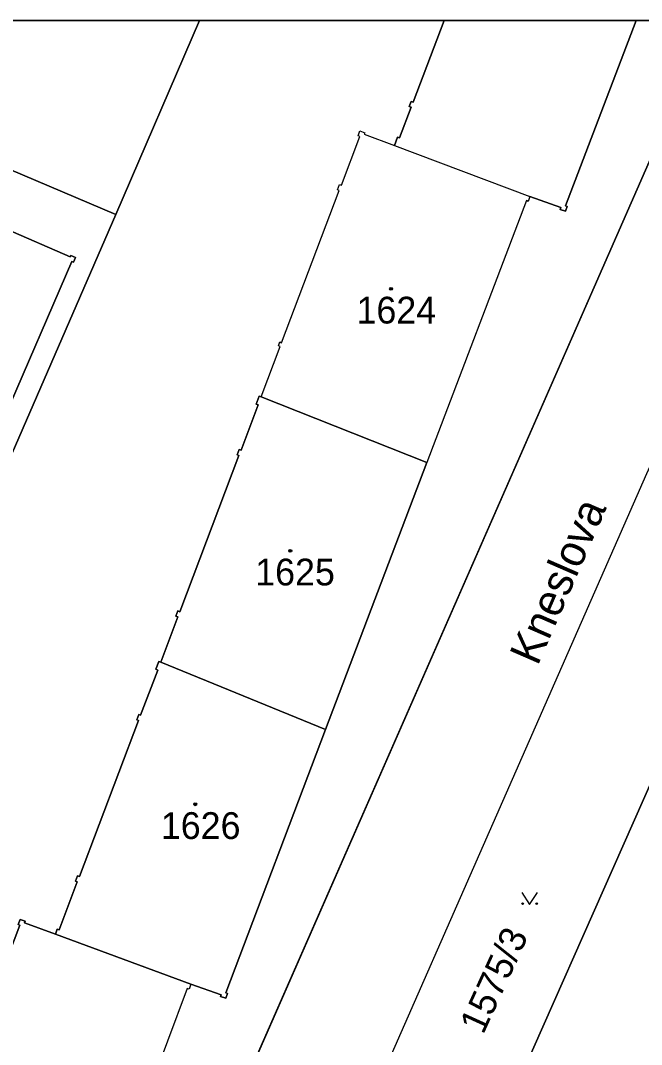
# Model space of a CAD drawing. Extents: x -596024 to -594475, y -1163820 to -1161957.
# Drawn here: x -595695.5 to -595656.1, y -1162021.9 to -1161956.9 of the extents above; entities that cross this region are included whole.
import ezdxf

# ---------------------------------------------------------------- set-up
doc = ezdxf.new("R2010")
doc.units = 0
for name, color, linetype in [('Level 1', 7, 'Continuous'), ('Level 11', 7, 'Continuous'), ('Level 4', 7, 'Continuous'), ('Level 5', 7, 'Continuous'), ('Level 60', 7, 'Continuous'), ('Vrstva 60', 7, 'Continuous'), ('Vrstva 63', 7, 'Continuous')]:
    doc.layers.add(name, color=color, linetype=linetype)

msp = doc.modelspace()

# ---------------------------------------------------------------- linework, layer by layer
at = {"layer": 'Level 1'}
for p, q in [((-595700.42, -1162067.92), (-595651.683, -1161956.88)), ((-595689.46, -1161969.2), (-595684.161, -1161956.88))]:
    msp.add_line(p, q, dxfattribs=at)
for points in [[(-595668.616, -1161956.88), (-595670.6, -1161962.06), (-595670.71, -1161962.02), (-595670.84, -1161962.34), (-595670.72, -1161962.39), (-595671.47, -1161964.33), (-595671.58, -1161964.29), (-595671.78, -1161964.81)], [(-595663.18, -1161968.04), (-595661.23, -1161968.75), (-595661.27, -1161968.87), (-595660.93, -1161968.99), (-595660.82, -1161968.69), (-595660.93, -1161968.65), (-595656.438, -1161956.88)], [(-595680.24, -1161980.77), (-595679.03, -1161977.56), (-595679.14, -1161977.52), (-595679.05, -1161977.28), (-595678.94, -1161977.33), (-595675.28, -1161967.66), (-595675.39, -1161967.62), (-595675.26, -1161967.28), (-595675.15, -1161967.32), (-595673.98, -1161964.25), (-595674.09, -1161964.21), (-595673.97, -1161963.88), (-595673.66, -1161964), (-595673.7, -1161964.1), (-595671.78, -1161964.81)], [(-595713.22, -1161975.13), (-595696.84, -1161982.23), (-595696.88, -1161982.32), (-595696.59, -1161982.45), (-595696.46, -1161982.16), (-595696.55, -1161982.12), (-595692.25, -1161972.17), (-595692.16, -1161972.21), (-595692.03, -1161971.92), (-595692.32, -1161971.79), (-595692.36, -1161971.88), (-595708.71, -1161964.77)], [(-595671.78, -1161964.81), (-595663.18, -1161968.04)], [(-595697.1, -1161965.96), (-595689.46, -1161969.2)], [(-595663.18, -1161968.04), (-595663.3, -1161968.36), (-595663.41, -1161968.31), (-595669.72, -1161984.93)], [(-595709.71, -1162015.74), (-595689.46, -1161969.2)], [(-595680.24, -1161980.77), (-595680.36, -1161980.72), (-595680.55, -1161981.23), (-595680.43, -1161981.27), (-595681.52, -1161984.14), (-595681.63, -1161984.1), (-595681.77, -1161984.44), (-595681.65, -1161984.49), (-595685.41, -1161994.4), (-595685.52, -1161994.35), (-595685.65, -1161994.68), (-595685.53, -1161994.72), (-595686.62, -1161997.59)], [(-595669.72, -1161984.93), (-595680.24, -1161980.77)], [(-595676.15, -1162001.88), (-595669.72, -1161984.93)], [(-595682.95, -1162047.47), (-595655.76, -1161985.63)], [(-595673.08, -1162044.96), (-595648.35, -1161989.12)], [(-595686.62, -1161997.59), (-595686.73, -1161997.55), (-595686.93, -1161998.05), (-595686.81, -1161998.1), (-595687.9, -1162000.96), (-595688.01, -1162000.91), (-595688.14, -1162001.26), (-595688.03, -1162001.3), (-595691.78, -1162011.2), (-595691.89, -1162011.16), (-595692.02, -1162011.5), (-595691.91, -1162011.54), (-595693.06, -1162014.59), (-595693.18, -1162014.54), (-595693.3, -1162014.87)], [(-595676.15, -1162001.88), (-595686.62, -1161997.59)], [(-595684.7, -1162018.03), (-595682.79, -1162018.7), (-595682.83, -1162018.81), (-595682.49, -1162018.93), (-595682.38, -1162018.63), (-595682.49, -1162018.59), (-595676.15, -1162001.88)], [(-595693.3, -1162014.87), (-595695.26, -1162014.15), (-595695.22, -1162014.04), (-595695.54, -1162013.92), (-595695.66, -1162014.25), (-595695.55, -1162014.29), (-595696.7, -1162017.32), (-595696.82, -1162017.28), (-595696.87, -1162017.43), (-595696.77, -1162017.47), (-595700.6, -1162027.56), (-595700.7, -1162027.52), (-595700.84, -1162027.87), (-595700.73, -1162027.91), (-595701.82, -1162030.77), (-595701.92, -1162030.73), (-595702.11, -1162031.23), (-595702.01, -1162031.27)], [(-595684.7, -1162018.03), (-595693.3, -1162014.87)], [(-595684.7, -1162018.03), (-595684.82, -1162018.35), (-595684.93, -1162018.31), (-595691.18, -1162035.02)]]:
    msp.add_lwpolyline(points, dxfattribs=at)
at = {"layer": 'Level 5'}
msp.add_lwpolyline([(-595663.701, -1162012.22), (-595663.2, -1162012.97), (-595662.7, -1162012.22)], dxfattribs=at)
for centre, radius in [((-595672, -1161973.91), 0.09), ((-595672, -1161973.91), 0.0521), ((-595678.39, -1161990.53), 0.09), ((-595678.39, -1161990.53), 0.0521), ((-595684.42, -1162006.62), 0.09), ((-595684.42, -1162006.62), 0.0521), ((-595663.65, -1162012.92), 0.05), ((-595662.751, -1162012.92), 0.05)]:
    msp.add_circle(centre, radius, dxfattribs=at)
at = {"layer": 'Level 60'}
for points in [[(-595671.78, -1161964.81), (-595663.18, -1161968.04), (-595663.3, -1161968.36), (-595663.41, -1161968.31), (-595669.72, -1161984.93), (-595680.24, -1161980.77), (-595679.03, -1161977.56), (-595679.14, -1161977.52), (-595679.05, -1161977.28), (-595678.94, -1161977.33), (-595675.28, -1161967.66), (-595675.39, -1161967.62), (-595675.26, -1161967.28), (-595675.15, -1161967.32), (-595673.98, -1161964.25), (-595674.09, -1161964.21), (-595673.97, -1161963.88), (-595673.66, -1161964), (-595673.7, -1161964.1)], [(-595692.03, -1161971.92), (-595692.16, -1161972.21), (-595692.25, -1161972.17), (-595696.55, -1161982.12), (-595696.46, -1161982.16), (-595696.59, -1161982.45), (-595696.88, -1161982.32), (-595696.84, -1161982.23), (-595713.22, -1161975.13), (-595708.71, -1161964.77), (-595692.36, -1161971.88), (-595692.32, -1161971.79)], [(-595680.36, -1161980.72), (-595680.24, -1161980.77), (-595669.72, -1161984.93), (-595676.15, -1162001.88), (-595686.62, -1161997.59), (-595685.53, -1161994.72), (-595685.65, -1161994.68), (-595685.52, -1161994.35), (-595685.41, -1161994.4), (-595681.65, -1161984.49), (-595681.77, -1161984.44), (-595681.63, -1161984.1), (-595681.52, -1161984.14), (-595680.43, -1161981.27), (-595680.55, -1161981.23)], [(-595684.7, -1162018.03), (-595693.3, -1162014.87), (-595693.18, -1162014.54), (-595693.06, -1162014.59), (-595691.91, -1162011.54), (-595692.02, -1162011.5), (-595691.89, -1162011.16), (-595691.78, -1162011.2), (-595688.03, -1162001.3), (-595688.14, -1162001.26), (-595688.01, -1162000.91), (-595687.9, -1162000.96), (-595686.81, -1161998.1), (-595686.93, -1161998.05), (-595686.73, -1161997.55), (-595686.62, -1161997.59), (-595676.15, -1162001.88), (-595682.49, -1162018.59), (-595682.38, -1162018.63), (-595682.49, -1162018.93), (-595682.83, -1162018.81), (-595682.79, -1162018.7)], [(-595693.3, -1162014.87), (-595684.7, -1162018.03), (-595684.82, -1162018.35), (-595684.93, -1162018.31), (-595691.18, -1162035.02), (-595702.01, -1162031.27), (-595702.11, -1162031.23), (-595701.92, -1162030.73), (-595701.82, -1162030.77), (-595700.73, -1162027.91), (-595700.84, -1162027.87), (-595700.7, -1162027.52), (-595700.6, -1162027.56), (-595696.77, -1162017.47), (-595696.87, -1162017.43), (-595696.82, -1162017.28), (-595696.7, -1162017.32), (-595695.55, -1162014.29), (-595695.66, -1162014.25), (-595695.54, -1162013.92), (-595695.22, -1162014.04), (-595695.26, -1162014.15)]]:
    msp.add_lwpolyline(points, close=True, dxfattribs=at)
for points in [[(-595682.95, -1162047.47), (-595655.76, -1161985.63)], [(-595648.35, -1161989.12), (-595673.08, -1162044.96), (-595675.04, -1162049.39), (-595675.7, -1162050.89)]]:
    msp.add_lwpolyline(points, dxfattribs=at)
at = {"layer": 'Vrstva 60'}
for points in [[(-595642.928, -1161956.88), (-595651.683, -1161956.88), (-595700.42, -1162067.92), (-595714.28, -1162100.65), (-595763.48, -1162212.38), (-595762.1, -1162212.98), (-595755.16, -1162216.01), (-595739.48, -1162180.64), (-595719.28, -1162134.23), (-595717.11, -1162129.24), (-595707.38, -1162106.85), (-595708.77, -1162106.24), (-595707.38, -1162103.08), (-595698.23, -1162081.48), (-595688.29, -1162059.74), (-595682.95, -1162047.47), (-595655.76, -1161985.63), (-595650.46, -1161973.92)], [(-595684.161, -1161956.88), (-595710.262, -1161956.88), (-595709.28, -1161958.2), (-595696.16, -1161963.75), (-595697.1, -1161965.96), (-595689.46, -1161969.2)], [(-595656.438, -1161956.88), (-595668.616, -1161956.88), (-595670.6, -1161962.06), (-595670.71, -1161962.02), (-595670.84, -1161962.34), (-595670.72, -1161962.39), (-595671.47, -1161964.33), (-595671.58, -1161964.29), (-595671.78, -1161964.81), (-595663.18, -1161968.04), (-595661.23, -1161968.75), (-595661.27, -1161968.87), (-595660.93, -1161968.99), (-595660.82, -1161968.69), (-595660.93, -1161968.65)]]:
    msp.add_lwpolyline(points, close=True, dxfattribs=at)
for points in [[(-595695.54, -1162013.92), (-595695.22, -1162014.04), (-595695.26, -1162014.15), (-595693.3, -1162014.87), (-595693.18, -1162014.54), (-595693.06, -1162014.59), (-595691.91, -1162011.54), (-595692.02, -1162011.5), (-595691.89, -1162011.16), (-595691.78, -1162011.2), (-595688.03, -1162001.3), (-595688.14, -1162001.26), (-595688.01, -1162000.91), (-595687.9, -1162000.96), (-595686.81, -1161998.1), (-595686.93, -1161998.05), (-595686.73, -1161997.55), (-595686.62, -1161997.59), (-595685.53, -1161994.72), (-595685.65, -1161994.68), (-595685.52, -1161994.35), (-595685.41, -1161994.4), (-595681.65, -1161984.49), (-595681.77, -1161984.44), (-595681.63, -1161984.1), (-595681.52, -1161984.14), (-595680.43, -1161981.27), (-595680.55, -1161981.23), (-595680.36, -1161980.72), (-595680.24, -1161980.77), (-595679.03, -1161977.56), (-595679.14, -1161977.52), (-595679.05, -1161977.28), (-595678.94, -1161977.33), (-595675.28, -1161967.66), (-595675.39, -1161967.62), (-595675.26, -1161967.28), (-595675.15, -1161967.32), (-595673.98, -1161964.25), (-595674.09, -1161964.21), (-595673.97, -1161963.88), (-595673.66, -1161964), (-595673.7, -1161964.1), (-595671.78, -1161964.81), (-595671.58, -1161964.29), (-595671.47, -1161964.33), (-595670.72, -1161962.39), (-595670.84, -1161962.34), (-595670.71, -1161962.02), (-595670.6, -1161962.06), (-595668.616, -1161956.88), (-595684.161, -1161956.88), (-595689.46, -1161969.2), (-595709.71, -1162015.74)], [(-595700.42, -1162067.92), (-595651.683, -1161956.88), (-595656.438, -1161956.88), (-595660.93, -1161968.65), (-595660.82, -1161968.69), (-595660.93, -1161968.99), (-595661.27, -1161968.87), (-595661.23, -1161968.75), (-595663.18, -1161968.04), (-595663.3, -1161968.36), (-595663.41, -1161968.31), (-595669.72, -1161984.93), (-595676.15, -1162001.88), (-595682.49, -1162018.59), (-595682.38, -1162018.63), (-595682.49, -1162018.93), (-595682.83, -1162018.81), (-595682.79, -1162018.7), (-595684.7, -1162018.03), (-595684.82, -1162018.35), (-595684.93, -1162018.31), (-595691.18, -1162035.02), (-595697.57, -1162052.09)], [(-595708.71, -1161964.77), (-595692.36, -1161971.88), (-595692.32, -1161971.79), (-595692.03, -1161971.92), (-595692.16, -1161972.21), (-595692.25, -1161972.17), (-595696.55, -1161982.12)], [(-595709.71, -1162015.74), (-595689.46, -1161969.2), (-595697.1, -1161965.96)], [(-595648.35, -1161989.12), (-595673.08, -1162044.96)]]:
    msp.add_lwpolyline(points, dxfattribs=at)
at = {"layer": 'Vrstva 63'}
msp.add_lwpolyline([(-594475.47, -1163820.23), (-596024.42, -1163820.23), (-596024.42, -1161956.88), (-594475.47, -1161956.88)], close=True, dxfattribs=at)

# ---------------------------------------------------------------- texts
at = {"layer": 'Level 11'}
msp.add_text('Kneslova', height=2, rotation=66.46706, dxfattribs=at).set_placement((-595662.694, -1161997.883))
at = {"layer": 'Level 4'}
for s, p in [('1624', (-595674.19, -1161976.11)), ('1625', (-595680.62, -1161992.73)), ('1626', (-595686.61, -1162008.82))]:
    msp.add_text(s, height=1.7, dxfattribs=at).set_placement(p)
msp.add_text('1575/3', height=1.7, rotation=65.45871, dxfattribs=at).set_placement((-595666.15, -1162021.28))

doc.saveas('drawing.dxf')
